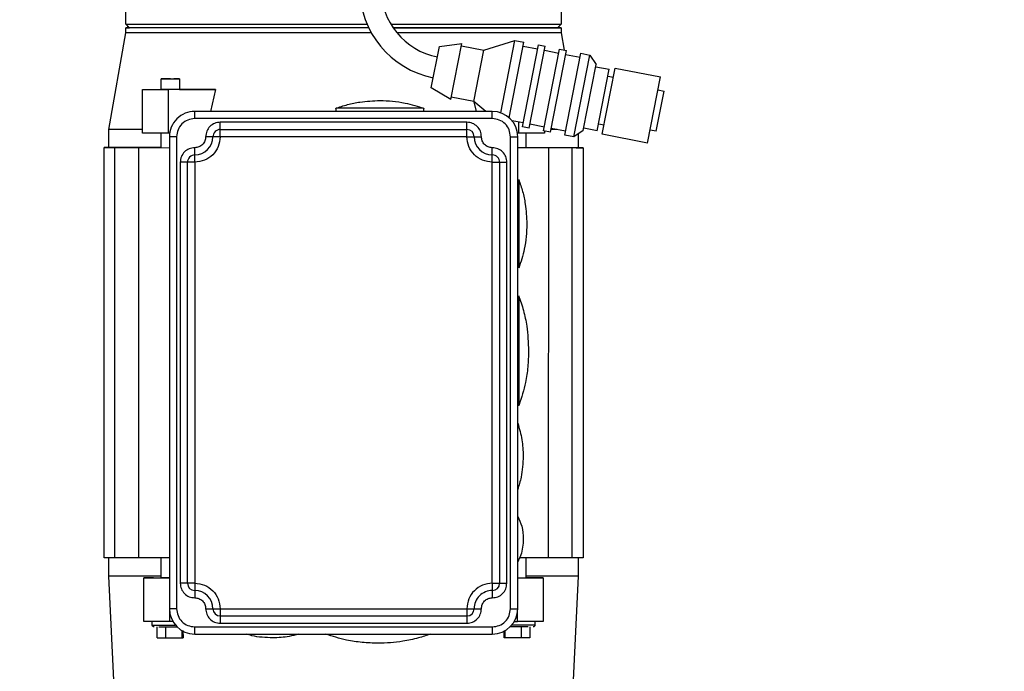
# Model space of a CAD drawing. Header units: inches. Extents: x 170 to 312, y 215 to 248.
# Tile 260 of 387: x 255.877 to 256.545, y 223.606 to 224.048. Entities that reach past the tile are written whole.
import ezdxf

# ---------------------------------------------------------------- set-up
doc = ezdxf.new("R2010")
doc.units = ezdxf.units.IN
doc.header["$LTSCALE"] = 0.25
doc.header["$MEASUREMENT"] = 0
doc.layers.add('ANNOTATIONS', color=1, linetype='Continuous')
doc.layers.add('STANDARD MOTOR RH', color=7, linetype='Continuous')
doc.styles.add('ARIAL', font='arial.ttf', dxfattribs={"height": 0.09375})
doc.dimstyles.new('STANDARD$0', dxfattribs={"dimtxt": 0.09375, "dimasz": 0.09375, "dimexe": 0.03125, "dimexo": 0.046875, "dimgap": 0.09, "dimtad": 0, "dimtih": 1, "dimtoh": 1, "dimdec": 4, "dimzin": 0, "dimdsep": 46, "dimtxsty": 'ARIAL', "dimcen": 0.09, "dimadec": 0, "dimazin": 0, "dimtfac": 1, "dimtdec": 4, "dimtofl": 0, "dimtmove": 0, "dimatfit": 1, "dimfxl": 1, "dimtolj": 1, "dimtzin": 0, "dimarcsym": 0})

# ---------------------------------------------------------------- blocks, each defined once
blk = doc.blocks.new('*D96')
at = {"layer": 'ANNOTATIONS', "color": 0, "lineweight": -2, "transparency": 16777216}
for p, q in [((255.36702, 223.6042), (255.36702, 225.20249)), ((256.45221, 224.46358), (256.45221, 225.20249)), ((255.46077, 225.17124), (255.62451, 225.17124)), ((256.35846, 225.17124), (256.19473, 225.17124))]:
    blk.add_line(p, q, dxfattribs=at)
at = {"layer": 'ANNOTATIONS', "color": 0, "transparency": 16777216}
for points in [[(255.46077, 225.18686), (255.46077, 225.15561), (255.36702, 225.17124)], [(256.35846, 225.18686), (256.35846, 225.15561), (256.45221, 225.17124)]]:
    blk.add_solid(points, dxfattribs=at)
at = {"layer": 'defpoints', "color": 0, "transparency": 16777216}
for p in [(255.36702, 225.17124), (256.45221, 224.4167), (255.36702, 223.55733)]:
    blk.add_point(p, dxfattribs=at)
at = {"layer": 'ANNOTATIONS', "color": 0, "transparency": 16777216, "insert": (255.90962, 225.17124), "char_height": 0.09375, "attachment_point": 5, "style": 'ARIAL'}
blk.add_mtext('\\A1;17 3/8"', dxfattribs=at)
blk = doc.blocks.new('*D97')
at = {"layer": 'ANNOTATIONS', "color": 0, "lineweight": -2, "transparency": 16777216}
for p, q in [((255.36702, 223.6042), (255.36702, 225.55417)), ((256.56696, 224.99394), (256.56696, 225.55417)), ((255.46077, 225.52292), (255.7859, 225.52292)), ((256.47321, 225.52292), (256.14809, 225.52292))]:
    blk.add_line(p, q, dxfattribs=at)
at = {"layer": 'ANNOTATIONS', "color": 0, "transparency": 16777216}
for points in [[(255.46077, 225.53855), (255.46077, 225.5073), (255.36702, 225.52292)], [(256.47321, 225.53855), (256.47321, 225.5073), (256.56696, 225.52292)]]:
    blk.add_solid(points, dxfattribs=at)
at = {"layer": 'defpoints', "color": 0, "transparency": 16777216}
for p in [(255.36702, 225.52292), (256.56696, 224.94706), (255.36702, 223.55733)]:
    blk.add_point(p, dxfattribs=at)
at = {"layer": 'ANNOTATIONS', "color": 0, "transparency": 16777216, "insert": (255.96699, 225.52292), "char_height": 0.09375, "attachment_point": 5, "style": 'ARIAL'}
blk.add_mtext('\\A1;20"', dxfattribs=at)

msp = doc.modelspace()

# ---------------------------------------------------------------- linework, layer by layer
at = {"layer": 'STANDARD MOTOR RH'}
for p, q in [((255.94938, 224.04503), (255.94938, 224.06102)), ((256.24466, 224.06102), (256.24466, 224.04503)), ((255.95184, 224.04257), (255.94938, 224.04503)), ((255.94938, 224.04503), (256.11294, 224.04503)), ((255.94938, 224.03926), (255.94938, 224.04257)), ((256.12907, 224.04503), (256.24466, 224.04503)), ((256.24466, 224.04503), (256.24219, 224.04256)), ((256.24466, 224.04256), (256.24466, 224.03925)), ((255.93782, 223.97367), (255.94938, 224.03926)), ((256.24466, 224.03925), (256.24672, 224.02753)), ((256.15653, 224.00184), (256.16201, 224.02986)), ((256.16201, 224.02986), (256.17722, 224.03203)), ((256.1698, 223.9941), (256.17722, 224.03203)), ((256.17691, 224.03047), (256.19224, 224.02747)), ((256.19224, 224.02747), (256.21317, 224.03409)), ((256.20357, 223.98501), (256.21317, 224.03409)), ((256.20929, 223.98167), (256.21931, 224.03289)), ((256.21317, 224.03409), (256.21931, 224.03289)), ((256.21828, 223.97552), (256.22912, 224.03097)), ((256.21879, 224.03025), (256.2286, 224.02833)), ((256.22288, 223.97462), (256.23372, 224.03007)), ((256.22912, 224.03097), (256.23372, 224.03007)), ((256.18544, 223.99266), (256.19224, 224.02747)), ((256.23269, 223.9727), (256.24353, 224.02815)), ((256.2332, 224.02743), (256.24302, 224.02552)), ((256.23729, 223.9718), (256.24814, 224.02725)), ((256.24353, 224.02815), (256.24814, 224.02725)), ((256.2471, 223.96988), (256.25795, 224.02534)), ((256.24762, 224.02462), (256.25743, 224.0227)), ((256.25324, 223.96868), (256.26408, 224.02414)), ((256.25795, 224.02534), (256.26408, 224.02414)), ((256.26408, 224.02414), (256.26834, 224.01782)), ((256.25956, 223.97293), (256.26834, 224.01782)), ((256.26804, 224.01626), (256.27724, 224.01446)), ((256.27244, 223.97041), (256.28122, 224.0153)), ((256.28122, 224.0153), (256.31189, 224.0093)), ((256.26907, 223.97269), (256.27724, 224.01446)), ((256.27632, 224.00977), (256.28, 224.00905)), ((256.30311, 223.96442), (256.31189, 224.0093)), ((255.97342, 224.00073), (255.97342, 224.00812)), ((255.98573, 224.00812), (255.98573, 224.00073)), ((256.1698, 223.9941), (256.15653, 224.00184)), ((255.96073, 223.97121), (255.96073, 224.00074)), ((255.96073, 224.00074), (255.97813, 224.00073)), ((255.96073, 224.00074), (255.96932, 224.00074)), ((255.96932, 224.00074), (255.97342, 224.00074)), ((255.97813, 224.00073), (255.97813, 223.97121)), ((256.01018, 224.00073), (255.97813, 224.00073)), ((256.01018, 224.00073), (256.00689, 223.98597)), ((256.18544, 223.99266), (256.1701, 223.99566)), ((256.30904, 223.97244), (256.31436, 223.99963)), ((256.31016, 224.00045), (256.31436, 223.99963)), ((256.1935, 223.98597), (256.18544, 223.99266)), ((256.18714, 223.98597), (256.1857, 223.99244)), ((255.99613, 223.98105), (255.99613, 223.98597)), ((255.99613, 223.98597), (255.99613, 223.98597)), ((256.1979, 223.98597), (255.99613, 223.98597)), ((256.0921, 223.98597), (256.0921, 223.98813)), ((256.15115, 223.98813), (256.15115, 223.98597)), ((256.1979, 223.98104), (256.1979, 223.98597)), ((256.1979, 223.98597), (256.1979, 223.98597)), ((256.1979, 223.98104), (255.99613, 223.98105)), ((256.01336, 223.96874), (256.01336, 223.97859)), ((256.18068, 223.97858), (256.01336, 223.97859)), ((256.18068, 223.96874), (256.18068, 223.97858)), ((256.21879, 223.97816), (256.21125, 223.97963)), ((256.21591, 223.9712), (256.21591, 223.97872)), ((256.22288, 223.97462), (256.21828, 223.97552)), ((256.23321, 223.97534), (256.22339, 223.97726)), ((256.27367, 223.97666), (256.26999, 223.97738)), ((255.93782, 223.96137), (255.93782, 223.97367)), ((255.97813, 223.97121), (255.96073, 223.97121)), ((255.97342, 223.96136), (255.97342, 223.97121)), ((255.97908, 223.97121), (255.97813, 223.97121)), ((255.97891, 223.96874), (255.9789, 223.64886)), ((255.97891, 223.96874), (255.97891, 223.96874)), ((255.98383, 223.96874), (255.98382, 223.64886)), ((256.00844, 223.96874), (256.00844, 223.96874)), ((256.01336, 223.97366), (256.18068, 223.97366)), ((256.01336, 223.97366), (256.01336, 223.97366)), ((256.18068, 223.96874), (256.01336, 223.96874)), ((256.18068, 223.97366), (256.18068, 223.97366)), ((256.1856, 223.96874), (256.1856, 223.96874)), ((256.2102, 223.64886), (256.21021, 223.96874)), ((256.21591, 223.9712), (256.21495, 223.9712)), ((256.21512, 223.64886), (256.21513, 223.96874)), ((256.21513, 223.96874), (256.21513, 223.96874)), ((256.23331, 223.9712), (256.21591, 223.9712)), ((256.22061, 223.9712), (256.22061, 223.96136)), ((256.23729, 223.9718), (256.23269, 223.9727)), ((256.23331, 223.97258), (256.23331, 223.9712)), ((256.24177, 223.97366), (256.23766, 223.97366)), ((256.24762, 223.97252), (256.23781, 223.97444)), ((256.25324, 223.96868), (256.2471, 223.96988)), ((256.25956, 223.97293), (256.25324, 223.96868)), ((256.25622, 223.97068), (256.25622, 223.96136)), ((256.26907, 223.97269), (256.25987, 223.97449)), ((256.30311, 223.96442), (256.27244, 223.97041)), ((256.30904, 223.97244), (256.30484, 223.97326)), ((255.93461, 223.68331), (255.93462, 223.96137)), ((255.93462, 223.96137), (255.97891, 223.96136)), ((255.96943, 223.96137), (255.93462, 223.96137)), ((255.93462, 223.96137), (255.93462, 223.96137)), ((255.93462, 223.96137), (255.93462, 223.96137)), ((255.93462, 223.96137), (255.93462, 223.96137)), ((255.93462, 223.96137), (255.93462, 223.96137)), ((255.93462, 223.96137), (255.93462, 223.96137)), ((255.93462, 223.96137), (255.93462, 223.96137)), ((255.94198, 223.96137), (255.93462, 223.96137)), ((255.93462, 223.96137), (255.93462, 223.96137)), ((255.93462, 223.96137), (255.93926, 223.96137)), ((255.93462, 223.96137), (255.93462, 223.96137)), ((255.93462, 223.96137), (255.93462, 223.96137)), ((255.93462, 223.96137), (255.93462, 223.96137)), ((255.93462, 223.96137), (255.93462, 223.96137)), ((255.93462, 223.96137), (255.93462, 223.96137)), ((255.93782, 223.96137), (255.93462, 223.96137)), ((255.93462, 223.96137), (255.93462, 223.96137)), ((255.93462, 223.96137), (255.93462, 223.96137)), ((255.93462, 223.96137), (255.93462, 223.96137)), ((255.93462, 223.96137), (255.93462, 223.96137)), ((255.93462, 223.96137), (255.93462, 223.96137)), ((255.93462, 223.96137), (255.93782, 223.96137)), ((255.93462, 223.96137), (255.93462, 223.96137)), ((255.93462, 223.96137), (255.93462, 223.96137)), ((255.93783, 223.96137), (255.93783, 223.96137)), ((255.93926, 223.96137), (255.93867, 223.96137)), ((255.93926, 223.96137), (255.93926, 223.96137)), ((255.94321, 223.96137), (255.94198, 223.96137)), ((255.94199, 223.68331), (255.942, 223.96137)), ((255.942, 223.96137), (255.942, 223.96137)), ((255.94321, 223.96137), (255.94321, 223.96137)), ((255.94987, 223.96137), (255.94794, 223.96137)), ((255.94987, 223.96137), (255.94987, 223.96137)), ((255.95965, 223.96137), (255.95688, 223.96137)), ((255.95814, 223.68331), (255.95815, 223.96136)), ((255.95815, 223.96136), (255.95815, 223.96136)), ((255.95965, 223.96137), (255.95965, 223.96137)), ((255.97342, 223.96136), (255.96645, 223.96136)), ((255.96849, 223.96136), (255.96849, 223.96136)), ((255.97326, 223.96137), (255.96943, 223.96137)), ((255.97326, 223.96137), (255.97326, 223.96136)), ((255.99613, 223.95152), (255.99613, 223.96136)), ((255.99613, 223.95644), (255.99613, 223.95644)), ((256.1979, 223.95644), (256.1979, 223.96136)), ((256.1979, 223.95152), (256.1979, 223.95644)), ((256.1979, 223.95644), (256.1979, 223.95644)), ((256.25942, 223.96136), (256.21513, 223.96136)), ((256.22759, 223.96136), (256.22061, 223.96136)), ((256.22078, 223.96136), (256.22078, 223.96136)), ((256.2246, 223.96136), (256.22078, 223.96136)), ((256.25942, 223.96136), (256.2246, 223.96136)), ((256.22555, 223.96136), (256.22555, 223.96136)), ((256.23439, 223.96136), (256.23439, 223.96136)), ((256.23716, 223.96136), (256.23439, 223.96136)), ((256.23589, 223.96136), (256.23588, 223.68331)), ((256.23589, 223.96136), (256.23589, 223.96136)), ((256.24416, 223.96136), (256.24416, 223.96136)), ((256.2461, 223.96136), (256.24416, 223.96136)), ((256.25083, 223.96136), (256.25083, 223.96136)), ((256.25206, 223.96136), (256.25083, 223.96136)), ((256.25203, 223.68331), (256.25204, 223.96136)), ((256.25204, 223.96136), (256.25204, 223.96136)), ((256.25477, 223.96136), (256.25477, 223.96136)), ((256.25536, 223.96136), (256.25477, 223.96136)), ((256.25477, 223.96136), (256.25942, 223.96136)), ((256.25942, 223.96136), (256.25536, 223.96136)), ((256.2562, 223.96136), (256.2562, 223.96136)), ((256.25622, 223.96136), (256.25942, 223.96136)), ((256.25942, 223.96136), (256.25622, 223.96136)), ((256.25942, 223.96136), (256.25942, 223.68331)), ((256.25942, 223.96136), (256.25942, 223.96136)), ((256.25942, 223.96136), (256.25942, 223.96136)), ((256.25942, 223.96136), (256.25942, 223.96136)), ((256.25942, 223.96136), (256.25942, 223.96136)), ((256.25942, 223.96136), (256.25942, 223.96136)), ((256.25942, 223.96136), (256.25942, 223.96136)), ((256.25942, 223.96136), (256.25942, 223.96136)), ((256.25942, 223.96136), (256.25942, 223.96136)), ((256.25942, 223.96136), (256.25942, 223.96136)), ((256.25942, 223.96136), (256.25942, 223.96136)), ((256.25942, 223.96136), (256.25942, 223.96136)), ((256.25942, 223.96136), (256.25942, 223.96136)), ((256.25942, 223.96136), (256.25942, 223.96136)), ((256.25942, 223.96136), (256.25942, 223.96136)), ((256.25942, 223.96136), (256.25942, 223.96136)), ((256.25942, 223.96136), (256.25942, 223.96136)), ((256.25942, 223.96136), (256.25942, 223.96136)), ((256.25942, 223.96136), (256.25942, 223.96136)), ((255.98629, 223.95152), (255.98629, 223.66609)), ((255.99121, 223.66609), (255.99121, 223.95152)), ((255.99121, 223.95152), (255.99121, 223.95152)), ((255.99613, 223.95152), (255.99613, 223.66609)), ((256.1979, 223.66608), (256.1979, 223.95152)), ((256.20283, 223.95152), (256.20282, 223.66608)), ((256.20283, 223.95152), (256.20283, 223.95152)), ((256.20774, 223.66608), (256.20775, 223.95152)), ((256.21513, 223.93921), (256.21606, 223.93921)), ((256.21606, 223.88016), (256.21606, 223.93921)), ((256.21606, 223.88016), (256.21513, 223.88016)), ((256.21513, 223.86047), (256.21602, 223.86047)), ((256.21602, 223.78665), (256.21602, 223.86047)), ((256.21602, 223.78665), (256.21513, 223.78665)), ((255.9789, 223.68331), (255.93461, 223.68331)), ((255.93781, 223.67101), (255.93781, 223.68331)), ((255.97342, 223.66978), (255.97342, 223.68331)), ((256.25942, 223.68331), (256.2163, 223.68331)), ((256.22061, 223.68331), (256.22061, 223.66978)), ((256.25622, 223.68331), (256.25622, 223.67101)), ((255.94199, 223.58735), (255.93781, 223.67101)), ((255.9616, 223.66978), (255.979, 223.66978)), ((255.9616, 223.64025), (255.9616, 223.66978)), ((255.96819, 223.66978), (255.9616, 223.66978)), ((255.96819, 223.66978), (255.97342, 223.66978)), ((256.21503, 223.66978), (256.23243, 223.66978)), ((256.22584, 223.66978), (256.22061, 223.66978)), ((256.23243, 223.66978), (256.22584, 223.66978)), ((256.23243, 223.66978), (256.23243, 223.64025)), ((256.25622, 223.67101), (256.25203, 223.58735)), ((255.99613, 223.66609), (255.99613, 223.65624)), ((256.1979, 223.66608), (256.1979, 223.65624)), ((256.01335, 223.64886), (256.18067, 223.64886)), ((256.01335, 223.64886), (256.01335, 223.63902)), ((256.18067, 223.64886), (256.18067, 223.63902)), ((255.979, 223.64707), (255.979, 223.64025)), ((256.01335, 223.64394), (256.18067, 223.64394)), ((256.21503, 223.64025), (256.21503, 223.64707)), ((255.979, 223.64025), (255.9616, 223.64025)), ((255.96726, 223.63779), (255.96726, 223.64025)), ((255.97073, 223.62918), (255.97073, 223.63656)), ((255.97661, 223.62918), (255.97661, 223.63656)), ((255.98121, 223.64025), (255.979, 223.64025)), ((255.99613, 223.63656), (256.1979, 223.63656)), ((255.99613, 223.63164), (255.99613, 223.63656)), ((256.01335, 223.63902), (256.18067, 223.63902)), ((256.1979, 223.63656), (256.1979, 223.63163)), ((256.21282, 223.64025), (256.21503, 223.64025)), ((256.23243, 223.64025), (256.21503, 223.64025)), ((256.21742, 223.63656), (256.21742, 223.62918)), ((256.2233, 223.63656), (256.2233, 223.62918)), ((256.22676, 223.64025), (256.22676, 223.63779)), ((255.97661, 223.62918), (255.9874, 223.62918)), ((255.9874, 223.63401), (255.9874, 223.62918)), ((255.9874, 223.62918), (255.98817, 223.62918)), ((255.98807, 223.63398), (255.98817, 223.62918)), ((255.99613, 223.63164), (256.1979, 223.63163)), ((256.20585, 223.62918), (256.20596, 223.63392)), ((256.20663, 223.62918), (256.20585, 223.62918)), ((256.20663, 223.62918), (256.20663, 223.63401)), ((256.21742, 223.62918), (256.20663, 223.62918))]:
    msp.add_line(p, q, dxfattribs=at)
at = {"layer": 'STANDARD MOTOR RH', "flags": 128}
for points in [[(256.11407, 224.04256), (256.10832, 224.04256), (256.09702, 224.04256), (256.08572, 224.04256), (256.07448, 224.04256), (256.06338, 224.04256), (256.05247, 224.04256), (256.04183, 224.04256), (256.03151, 224.04256), (256.02157, 224.04256), (256.01208, 224.04257), (256.00309, 224.04257), (255.99464, 224.04257), (255.9868, 224.04257), (255.9796, 224.04257), (255.9731, 224.04257), (255.96732, 224.04257), (255.9623, 224.04257), (255.95807, 224.04257), (255.95466, 224.04257), (255.95208, 224.04257), (255.95036, 224.04257), (255.94949, 224.04257), (255.95036, 224.04257), (255.95184, 224.04257)], [(256.2422, 224.04256), (256.24368, 224.04256), (256.24455, 224.04256), (256.24368, 224.04256), (256.24196, 224.04256), (256.23938, 224.04256), (256.23597, 224.04256), (256.23174, 224.04256), (256.22672, 224.04256), (256.22094, 224.04256), (256.21443, 224.04256), (256.20724, 224.04256), (256.1994, 224.04256), (256.19095, 224.04256), (256.18196, 224.04256), (256.17246, 224.04256), (256.16253, 224.04256), (256.15221, 224.04256), (256.14156, 224.04256), (256.13066, 224.04256), (256.13065, 224.04256)], [(256.1158, 224.03925), (256.10832, 224.03925), (256.09702, 224.03925), (256.08572, 224.03925), (256.07448, 224.03925), (256.06338, 224.03925), (256.05247, 224.03925), (256.04183, 224.03925), (256.03151, 224.03926), (256.02157, 224.03926), (256.01208, 224.03926), (256.00309, 224.03926), (255.99464, 224.03926), (255.9868, 224.03926), (255.9796, 224.03926), (255.9731, 224.03926), (255.96732, 224.03926), (255.9623, 224.03926), (255.95807, 224.03926), (255.95466, 224.03926), (255.95208, 224.03926), (255.95036, 224.03926), (255.94949, 224.03926), (255.94938, 224.03926)], [(256.24466, 224.03925), (256.24455, 224.03925), (256.24368, 224.03925), (256.24196, 224.03925), (256.23938, 224.03925), (256.23597, 224.03925), (256.23174, 224.03925), (256.22672, 224.03925), (256.22094, 224.03925), (256.21443, 224.03925), (256.20724, 224.03925), (256.1994, 224.03925), (256.19095, 224.03925), (256.18196, 224.03925), (256.17246, 224.03925), (256.16253, 224.03925), (256.15221, 224.03925), (256.14156, 224.03925), (256.13315, 224.03925)], [(255.97957, 224.00812), (255.97722, 224.00812), (255.97522, 224.00812), (255.97389, 224.00812), (255.97342, 224.00812), (255.97389, 224.00812), (255.97522, 224.00812), (255.97722, 224.00812), (255.98193, 224.00812)], [(255.97957, 224.00812), (255.98193, 224.00812), (255.98392, 224.00812), (255.98526, 224.00812), (255.98573, 224.00812), (255.98526, 224.00812), (255.98392, 224.00812), (255.98193, 224.00812)], [(255.97957, 224.00073), (255.97722, 224.00073), (255.97522, 224.00073), (255.97389, 224.00073), (255.97342, 224.00073)], [(255.98573, 224.00073), (255.98526, 224.00073), (255.98392, 224.00073), (255.98193, 224.00073), (255.97957, 224.00073)], [(255.98573, 224.00073), (255.98782, 224.00073), (255.99308, 224.00073), (255.99856, 224.00073), (256.00427, 224.00073), (256.01018, 224.00073)], [(256.15115, 223.98813), (256.1507, 223.98813), (256.14937, 223.98813), (256.1472, 223.98813), (256.14424, 223.98813), (256.1406, 223.98813), (256.13639, 223.98813), (256.13172, 223.98813), (256.12675, 223.98813), (256.12162, 223.98813), (256.1165, 223.98813), (256.11153, 223.98813), (256.10686, 223.98813), (256.10264, 223.98813), (256.09901, 223.98813), (256.09605, 223.98813), (256.09388, 223.98813), (256.09255, 223.98813), (256.0921, 223.98813)], [(255.96073, 223.97367), (255.95487, 223.97367), (255.94972, 223.97367), (255.94547, 223.97367), (255.94214, 223.97367), (255.93974, 223.97367), (255.9383, 223.97367), (255.93782, 223.97367)], [(255.98383, 223.96874), (255.98287, 223.96874), (255.98195, 223.96874), (255.9811, 223.96874), (255.98035, 223.96874), (255.97974, 223.96874), (255.97928, 223.96874), (255.979, 223.96874), (255.97891, 223.96874)], [(256.00844, 223.96874), (256.00834, 223.96874), (256.00806, 223.96874), (256.00761, 223.96874), (256.00699, 223.96874), (256.00625, 223.96874), (256.0054, 223.96874), (256.00447, 223.96874), (256.00351, 223.96874)], [(256.01336, 223.96874), (256.0124, 223.96874), (256.01147, 223.96874), (256.01062, 223.96874), (256.00988, 223.96874), (256.00926, 223.96874), (256.00881, 223.96874), (256.00853, 223.96874), (256.00844, 223.96874)], [(256.18068, 223.96874), (256.18164, 223.96874), (256.18256, 223.96874), (256.18341, 223.96874), (256.18416, 223.96874), (256.18477, 223.96874), (256.18523, 223.96874), (256.18551, 223.96874), (256.1857, 223.96874)], [(256.1857, 223.96874), (256.18598, 223.96874), (256.18643, 223.96874), (256.18704, 223.96874), (256.18779, 223.96874), (256.18864, 223.96874), (256.18956, 223.96874), (256.19052, 223.96874)], [(256.21021, 223.96874), (256.21117, 223.96874), (256.21209, 223.96874), (256.21294, 223.96874), (256.21369, 223.96874), (256.2143, 223.96874), (256.21475, 223.96874), (256.21503, 223.96874), (256.21513, 223.96874)], [(255.99131, 223.95152), (255.99112, 223.95152), (255.99084, 223.95152), (255.99038, 223.95152), (255.98977, 223.95152), (255.98902, 223.95152), (255.98817, 223.95152), (255.98725, 223.95152), (255.98629, 223.95152)], [(255.99613, 223.95152), (255.99517, 223.95152), (255.99425, 223.95152), (255.9934, 223.95152), (255.99265, 223.95152), (255.99204, 223.95152), (255.99159, 223.95152), (255.99131, 223.95152)], [(256.1979, 223.95152), (256.19886, 223.95152), (256.19979, 223.95152), (256.20064, 223.95152), (256.20138, 223.95152), (256.202, 223.95152), (256.20245, 223.95152), (256.20273, 223.95152), (256.20283, 223.95152)], [(256.20283, 223.95152), (256.20292, 223.95152), (256.2032, 223.95152), (256.20365, 223.95152), (256.20427, 223.95152), (256.20501, 223.95152), (256.20586, 223.95152), (256.20679, 223.95152), (256.20775, 223.95152)], [(255.97342, 223.67101), (255.96997, 223.67101), (255.96323, 223.67101), (255.95722, 223.67101), (255.95198, 223.67101), (255.94752, 223.67101), (255.94389, 223.67101), (255.94109, 223.67101), (255.93914, 223.67101), (255.93806, 223.67101), (255.93781, 223.67101)], [(255.9789, 223.66978), (255.97721, 223.66978), (255.97522, 223.66978), (255.97389, 223.66978), (255.97342, 223.66978)], [(256.21512, 223.66978), (256.21681, 223.66978), (256.21881, 223.66978), (256.22014, 223.66978), (256.22061, 223.66978)], [(256.25622, 223.67101), (256.25597, 223.67101), (256.25489, 223.67101), (256.25294, 223.67101), (256.25014, 223.67101), (256.2465, 223.67101), (256.24205, 223.67101), (256.23681, 223.67101), (256.2308, 223.67101), (256.22406, 223.67101), (256.22061, 223.67101)], [(255.99121, 223.66609), (255.99111, 223.66609), (255.99083, 223.66609), (255.99038, 223.66609), (255.98977, 223.66609), (255.98902, 223.66609), (255.98817, 223.66609), (255.98725, 223.66609), (255.98629, 223.66609)], [(255.99613, 223.66609), (255.99517, 223.66609), (255.99424, 223.66609), (255.99339, 223.66609), (255.99265, 223.66609), (255.99204, 223.66609), (255.99158, 223.66609), (255.9913, 223.66609), (255.99121, 223.66609)], [(256.1979, 223.66608), (256.19886, 223.66608), (256.19978, 223.66608), (256.20063, 223.66608), (256.20138, 223.66608), (256.20199, 223.66608), (256.20245, 223.66608), (256.20273, 223.66608), (256.20282, 223.66608)], [(256.20282, 223.66608), (256.20292, 223.66608), (256.2032, 223.66608), (256.20365, 223.66608), (256.20426, 223.66608), (256.20501, 223.66608), (256.20586, 223.66608), (256.20678, 223.66608), (256.20774, 223.66608)], [(255.98382, 223.64886), (255.98286, 223.64886), (255.98194, 223.64886), (255.98109, 223.64886), (255.98034, 223.64886), (255.97973, 223.64886), (255.97928, 223.64886), (255.979, 223.64886), (255.9789, 223.64886)], [(256.00351, 223.64886), (256.00447, 223.64886), (256.00539, 223.64886), (256.00624, 223.64886), (256.00699, 223.64886), (256.0076, 223.64886), (256.00806, 223.64886), (256.00834, 223.64886), (256.00843, 223.64886)], [(256.00843, 223.64886), (256.00853, 223.64886), (256.00881, 223.64886), (256.00926, 223.64886), (256.00987, 223.64886), (256.01062, 223.64886), (256.01147, 223.64886), (256.01239, 223.64886), (256.01335, 223.64886)], [(256.18067, 223.64886), (256.18163, 223.64886), (256.18256, 223.64886), (256.18341, 223.64886), (256.18415, 223.64886), (256.18477, 223.64886), (256.18522, 223.64886), (256.1855, 223.64886), (256.1856, 223.64886)], [(256.1856, 223.64886), (256.18569, 223.64886), (256.18597, 223.64886), (256.18643, 223.64886), (256.18704, 223.64886), (256.18778, 223.64886), (256.18863, 223.64886), (256.18956, 223.64886), (256.19052, 223.64886)], [(256.2102, 223.64886), (256.21116, 223.64886), (256.21209, 223.64886), (256.21294, 223.64886), (256.21368, 223.64886), (256.21429, 223.64886), (256.21475, 223.64886), (256.21503, 223.64886), (256.21512, 223.64886)], [(255.96726, 223.63779), (255.96731, 223.63779), (255.96809, 223.63779), (255.96975, 223.63779), (255.97216, 223.63779), (255.97514, 223.63779), (255.97847, 223.63779), (255.98188, 223.63779), (255.98293, 223.63779)], [(256.22676, 223.63779), (256.22671, 223.63779), (256.22594, 223.63779), (256.22428, 223.63779), (256.22187, 223.63779), (256.21888, 223.63779), (256.21556, 223.63779), (256.21215, 223.63779), (256.21109, 223.63779)], [(255.97073, 223.62918), (255.97099, 223.62918), (255.97174, 223.62918), (255.97286, 223.62918), (255.97417, 223.62918), (255.97549, 223.62918), (255.97661, 223.62918)], [(256.2233, 223.62918), (256.22303, 223.62918), (256.22229, 223.62918), (256.22117, 223.62918), (256.21985, 223.62918), (256.21853, 223.62918), (256.21742, 223.62918)]]:
    msp.add_lwpolyline(points, dxfattribs=at)
at = {"layer": 'STANDARD MOTOR RH'}
for centre, radius, start, end in [((256.16977, 224.06952), 0.06188, 180, 258.93501), ((256.16977, 224.06952), 0.0475, 180, 258.93501), ((255.95254, 224.04453), 0.00197, 208.22912, 241.77088), ((256.2415, 224.04453), 0.00197, 298.22912, 331.77088), ((255.99613, 223.96874), 0.01722, 89.99914, 179.99914), ((256.1979, 223.96874), 0.01722, 359.99914, 89.99914), ((255.99613, 223.96874), 0.0123, 269.99914, 359.99914), ((256.01336, 223.96874), 0.00492, 89.99914, 179.99914), ((256.01336, 223.96874), 0.00492, 89.99914, 179.99914), ((256.18068, 223.96874), 0.00492, 359.99914, 89.99914), ((256.1979, 223.96874), 0.0123, 179.99914, 269.99914), ((255.93783, 223.96523), 0.00386, 269.74652, 270.02852), ((255.99613, 223.95152), 0.00492, 89.99914, 179.99914), ((256.1979, 223.95152), 0.00492, 359.99891, 89.99914), ((256.2562, 223.96523), 0.00386, 269.96976, 270.25175), ((255.99613, 223.66609), 0.00492, 179.99914, 269.99914), ((255.99613, 223.64886), 0.0123, 359.99914, 89.99914), ((256.1979, 223.64886), 0.0123, 89.99914, 179.99914), ((256.1979, 223.66608), 0.00492, 269.99914, 359.99914), ((255.99613, 223.64886), 0.01722, 179.99914, 269.99914), ((256.01335, 223.64886), 0.00492, 179.99914, 269.99914), ((256.18067, 223.64886), 0.00492, 269.99914, 359.99914), ((256.1979, 223.64886), 0.01722, 269.99914, 359.99914)]:
    msp.add_arc(centre, radius, start, end, dxfattribs=at)
for points, knots in [([(255.95067, 224.04257), (255.95066, 224.04271), (255.95064, 224.04326), (255.95062, 224.04357), (255.95061, 224.0438)], [0, 0, 0, 0, 0.2630886, 1, 1, 1, 1]), ([(256.13083, 224.04257), (256.13209, 224.04257), (256.13957, 224.04257), (256.15271, 224.04257), (256.16982, 224.04257), (256.18565, 224.04257), (256.19997, 224.04257), (256.21253, 224.04257), (256.2231, 224.04257), (256.23154, 224.04257), (256.23762, 224.04257), (256.24148, 224.04257), (256.24196, 224.04257), (256.2422, 224.04257)], [0, 0, 0, 0, 0.019786, 0.117807, 0.215829, 0.31385, 0.411872, 0.509893, 0.607914, 0.705936, 0.803957, 0.901979, 1, 1, 1, 1]), ([(256.09153, 223.98792), (256.09424, 223.98884), (256.09968, 223.99068), (256.10974, 223.99281), (256.11712, 223.99314), (256.12162, 223.99335)], [0, 0, 0, 0, 0.2796036, 0.560308, 1, 1, 1, 1]), ([(256.12162, 223.99335), (256.12449, 223.99326), (256.13023, 223.99309), (256.14039, 223.99157), (256.14742, 223.9893), (256.15172, 223.98792)], [0, 0, 0, 0, 0.279604, 0.560308, 1, 1, 1, 1]), ([(256.21585, 223.93978), (256.21677, 223.93707), (256.21861, 223.93163), (256.22074, 223.92157), (256.22107, 223.91419), (256.22128, 223.90969)], [0, 0, 0, 0, 0.279604, 0.560308, 1, 1, 1, 1]), ([(256.22128, 223.90969), (256.22119, 223.90682), (256.22102, 223.90109), (256.2195, 223.89092), (256.21723, 223.88389), (256.21585, 223.87959)], [0, 0, 0, 0, 0.279604, 0.560308, 1, 1, 1, 1]), ([(256.21576, 223.86118), (256.21691, 223.85779), (256.2192, 223.85099), (256.22184, 223.83842), (256.22225, 223.8292), (256.22251, 223.82356)], [0, 0, 0, 0, 0.279608, 0.560304, 1, 1, 1, 1]), ([(256.22251, 223.82356), (256.2224, 223.81999), (256.22218, 223.81282), (256.22036, 223.80047), (256.21766, 223.79201), (256.21606, 223.78699)], [0, 0, 0, 0, 0.287708, 0.576536, 1, 1, 1, 1]), ([(256.21513, 223.77454), (256.21624, 223.77086), (256.21843, 223.76357), (256.21869, 223.75597), (256.21882, 223.75221)], [0, 0, 0, 0, 0.505138, 1, 1, 1, 1]), ([(256.21882, 223.75221), (256.21861, 223.74741), (256.21827, 223.73973), (256.21598, 223.7324), (256.21512, 223.72965)], [0, 0, 0, 0, 0.6239557, 1, 1, 1, 1]), ([(256.21512, 223.71136), (256.21614, 223.70919), (256.21839, 223.70439), (256.21912, 223.69537), (256.21822, 223.687), (256.21587, 223.68217), (256.21512, 223.68064)], [0, 0, 0, 0, 0.224149, 0.495553, 0.840976, 1, 1, 1, 1]), ([(255.9685, 223.63656), (255.96837, 223.63657), (255.96811, 223.6366), (255.96775, 223.63678), (255.96745, 223.63709), (255.96727, 223.6375), (255.96727, 223.6378), (255.96727, 223.63794)], [0, 0, 0, 0, 0.1792638, 0.3727101, 0.5711243, 0.7965027, 1, 1, 1, 1]), ([(255.97174, 223.63656), (255.97262, 223.63656), (255.97439, 223.63656), (255.97773, 223.63656), (255.9811, 223.63656), (255.98313, 223.63656), (255.98409, 223.63656)], [0, 0, 0, 0, 0.256898, 0.513796, 0.770695, 1, 1, 1, 1]), ([(256.22229, 223.63656), (256.2214, 223.63656), (256.21964, 223.63656), (256.2163, 223.63656), (256.21288, 223.63656), (256.21081, 223.63656), (256.20981, 223.63656)], [0, 0, 0, 0, 0.254447, 0.5088939, 0.7633409, 1, 1, 1, 1]), ([(256.22675, 223.63794), (256.22676, 223.63782), (256.22677, 223.63757), (256.22663, 223.6372), (256.22637, 223.63685), (256.22599, 223.63661), (256.22568, 223.63657), (256.22553, 223.63656)], [0, 0, 0, 0, 0.171242, 0.359555, 0.557144, 0.787315, 1, 1, 1, 1]), ([(256.06653, 223.63164), (256.06445, 223.63104), (256.05875, 223.62941), (256.04801, 223.62898), (256.03807, 223.62952), (256.0322, 223.63126), (256.03092, 223.63164)], [0, 0, 0, 0, 0.180037, 0.491824, 0.888644, 1, 1, 1, 1]), ([(256.15612, 223.63164), (256.15335, 223.6307), (256.14717, 223.62863), (256.13524, 223.62624), (256.12244, 223.62519), (256.10964, 223.62586), (256.09765, 223.62755), (256.08954, 223.63014), (256.08486, 223.63164)], [0, 0, 0, 0, 0.120572, 0.268943, 0.501357, 0.649152, 0.797523, 1, 1, 1, 1])]:
    msp.add_open_spline(points, degree=3, knots=knots, dxfattribs=at)
for points in [[(255.99613, 223.98105), (255.99452, 223.98086), (255.9913, 223.98049), (255.98723, 223.97765), (255.98438, 223.97358), (255.98401, 223.97036), (255.98383, 223.96874)], [(256.01336, 223.97859), (256.01207, 223.97844), (256.00949, 223.97814), (256.00623, 223.97587), (256.00396, 223.97261), (256.00366, 223.97003), (256.00351, 223.96874)], [(256.19052, 223.96874), (256.19037, 223.97003), (256.19008, 223.97261), (256.1878, 223.97586), (256.18455, 223.97814), (256.18197, 223.97844), (256.18068, 223.97858)], [(256.21021, 223.96874), (256.21002, 223.97035), (256.20965, 223.97358), (256.20681, 223.97764), (256.20274, 223.98049), (256.19952, 223.98086), (256.1979, 223.98104)], [(256.01336, 223.96874), (256.0131, 223.96649), (256.01258, 223.96197), (256.0086, 223.95628), (256.0029, 223.9523), (255.99839, 223.95178), (255.99613, 223.95152)], [(256.00351, 223.96874), (256.0034, 223.96778), (256.00318, 223.96584), (256.00147, 223.9634), (255.99903, 223.96169), (255.9971, 223.96147), (255.99613, 223.96136)], [(256.1979, 223.95152), (256.19565, 223.95178), (256.19113, 223.95229), (256.18544, 223.95628), (256.18146, 223.96197), (256.18094, 223.96648), (256.18068, 223.96874)], [(256.1979, 223.96136), (256.19694, 223.96147), (256.195, 223.96169), (256.19256, 223.9634), (256.19085, 223.96584), (256.19063, 223.96777), (256.19052, 223.96874)], [(255.99613, 223.96136), (255.99484, 223.96121), (255.99226, 223.96092), (255.98901, 223.95864), (255.98673, 223.95539), (255.98644, 223.95281), (255.98629, 223.95152)], [(256.20775, 223.95152), (256.2076, 223.95281), (256.2073, 223.95539), (256.20503, 223.95864), (256.20177, 223.96092), (256.19919, 223.96121), (256.1979, 223.96136)], [(255.98629, 223.66609), (255.98643, 223.6648), (255.98673, 223.66222), (255.98901, 223.65896), (255.99226, 223.65669), (255.99484, 223.65639), (255.99613, 223.65624)], [(255.99613, 223.66609), (255.99838, 223.66583), (256.0029, 223.66531), (256.00859, 223.66133), (256.01258, 223.65563), (256.01309, 223.65112), (256.01335, 223.64886)], [(256.1979, 223.66608), (256.19564, 223.66582), (256.19113, 223.66531), (256.18543, 223.66132), (256.18145, 223.65563), (256.18093, 223.65112), (256.18067, 223.64886)], [(256.1979, 223.65624), (256.19919, 223.65639), (256.20177, 223.65668), (256.20502, 223.65896), (256.2073, 223.66221), (256.20759, 223.66479), (256.20774, 223.66608)], [(255.99613, 223.65624), (255.99709, 223.65613), (255.99903, 223.65591), (256.00147, 223.6542), (256.00318, 223.65176), (256.0034, 223.64983), (256.00351, 223.64886)], [(256.19052, 223.64886), (256.19063, 223.64983), (256.19085, 223.65176), (256.19256, 223.6542), (256.195, 223.65591), (256.19693, 223.65613), (256.1979, 223.65624)], [(255.98382, 223.64886), (255.98401, 223.64725), (255.98438, 223.64403), (255.98722, 223.63996), (255.99129, 223.63711), (255.99452, 223.63674), (255.99613, 223.63656)], [(256.00351, 223.64886), (256.00366, 223.64757), (256.00395, 223.64499), (256.00623, 223.64174), (256.00948, 223.63946), (256.01206, 223.63917), (256.01335, 223.63902)], [(256.18067, 223.63902), (256.18196, 223.63916), (256.18454, 223.63946), (256.1878, 223.64174), (256.19007, 223.64499), (256.19037, 223.64757), (256.19052, 223.64886)], [(256.1979, 223.63656), (256.19951, 223.63674), (256.20274, 223.63711), (256.2068, 223.63996), (256.20965, 223.64402), (256.21002, 223.64725), (256.2102, 223.64886)]]:
    msp.add_open_spline(points, degree=3, dxfattribs=at)

# ---------------------------------------------------------------- dimensions: what is measured, and where the dimension line sits
at = {"layer": 'ANNOTATIONS'}
for base, p1, text, picture, middle in [((255.36702, 225.52292), (256.56696, 224.94706), '20"', '*D97', (255.96699, 225.52292)), ((255.36702, 225.17124), (256.45221, 224.4167), '17 3/8"', '*D96', (255.90962, 225.17124))]:
    dim = msp.add_linear_dim(base=base, p1=p1, p2=(255.36702, 223.55733), text=text, dimstyle='STANDARD$0', dxfattribs=at)
    dim.commit()
    dim.dimension.update_dxf_attribs({"geometry": picture, "text_midpoint": middle, "dimtype": 160})

doc.saveas('drawing.dxf')
